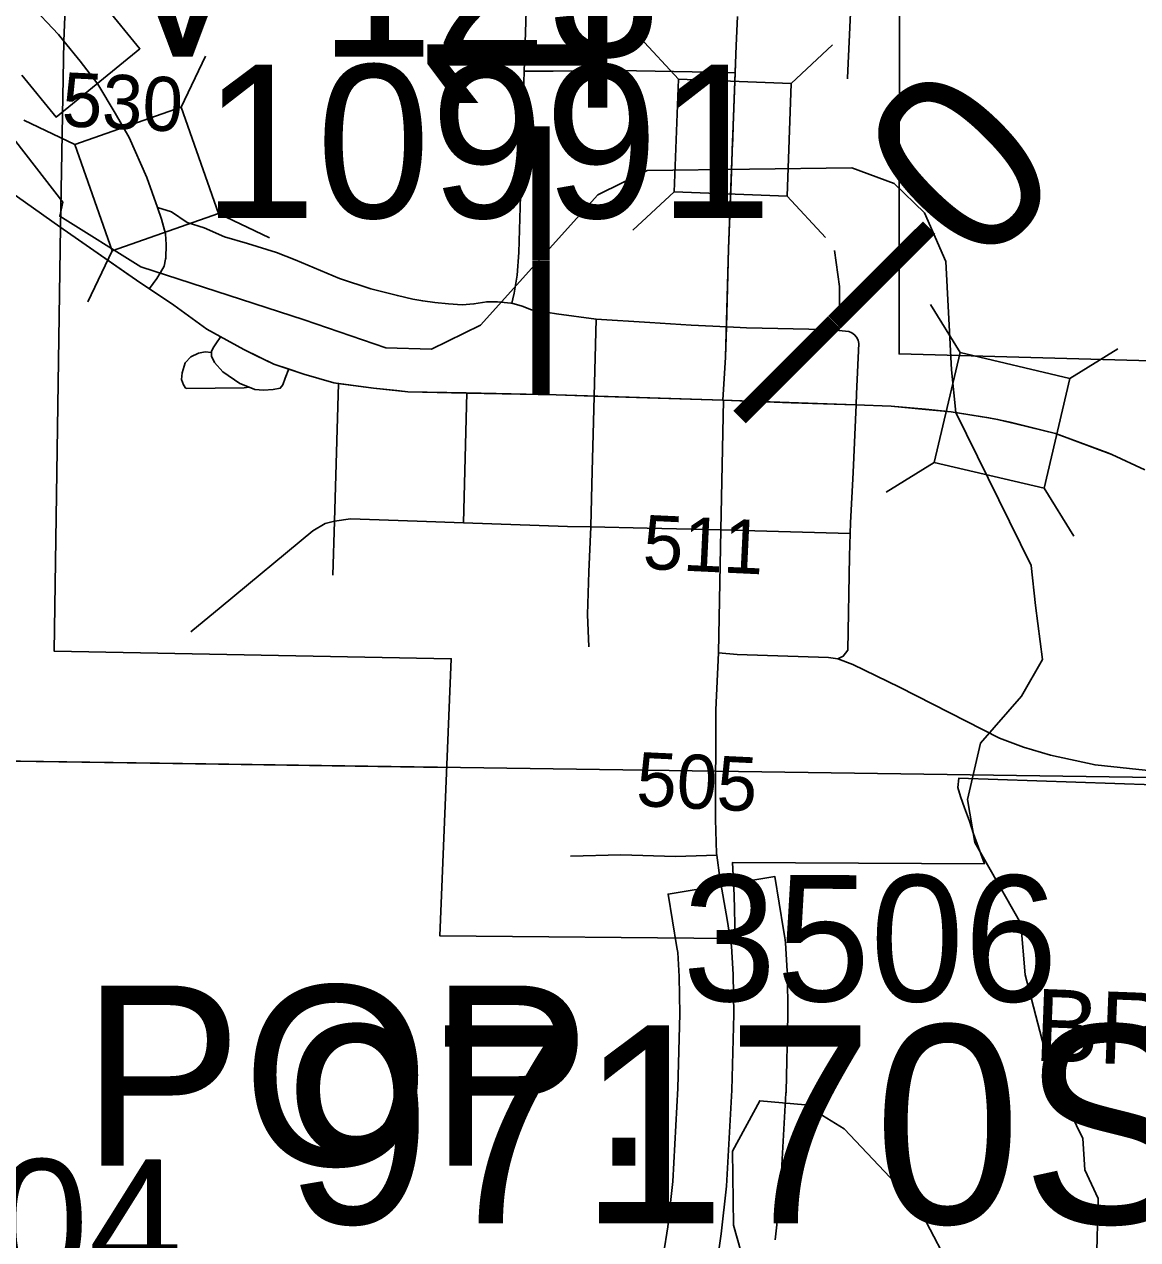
# Model space of a CAD drawing. Extents: x -157.2 to -99.3, y 12.2 to 46.2.
# Drawn here: x -125.008 to -124.391, y 17.094 to 17.769 of the extents above; entities that cross this region are included whole.
import ezdxf

# ---------------------------------------------------------------- set-up
doc = ezdxf.new("R2010")
doc.units = 0
for name, color, linetype in [('tdCoCityStreetMajor', 7, 'Continuous'), ('tdCoCityStreetMinor', 7, 'Continuous'), ('tdCoCorpBndry', 7, 'Continuous'), ('tdCoCorpPopTxt', 7, 'Continuous'), ('tdCoHydroRiver', 7, 'Continuous'), ('tdCoPriCL', 7, 'Continuous'), ('tdCoPriNonDiv', 7, 'Continuous'), ('tdCoPriNonDivCL', 7, 'Continuous'), ('tdCoSecRdNmbr', 7, 'Continuous'), ('tdCoSecRdTxt', 7, 'Continuous'), ('tdCoSecRteBand', 7, 'Continuous'), ('tdCoSecRteCL', 7, 'Continuous'), ('tdCoSectLine', 7, 'Continuous'), ('tdCoSectLinePart', 7, 'Continuous'), ('tdCoStrucNonDivPri', 7, 'Continuous'), ('tdCoStrucPriMaintName', 7, 'Continuous'), ('tdCoStrucSec', 7, 'Continuous'), ('tdCoStrucSecCoName', 7, 'Continuous'), ('tdCoStrucSecFHWANum', 7, 'Continuous'), ('tdCoSurfAsphalt', 7, 'Continuous'), ('tdCoSurfAsphaltUnbanded', 7, 'Continuous'), ('tdCoSurfConcUnbanded', 7, 'Continuous'), ('tdStHwyPriRefPost1', 7, 'Continuous'), ('tdStHwyPriRefPost5', 7, 'Continuous')]:
    doc.layers.add(name, color=color, linetype=linetype)

msp = doc.modelspace()

# ---------------------------------------------------------------- linework, layer by layer
at = {"layer": 'tdCoCityStreetMajor'}
for points in [[(-124.73781, 17.61413), (-124.73724, 17.61665), (-124.73654, 17.61974), (-124.73481, 17.62985), (-124.73383, 17.64243), (-124.73091, 17.74305), (-124.73062, 17.75291), (-124.72889, 17.80544), (-124.7284, 17.81752), (-124.72768, 17.82348)], [(-124.93442, 17.6673), (-124.92653, 17.66483), (-124.9179, 17.65891), (-124.90853, 17.65595), (-124.89718, 17.65102), (-124.88436, 17.64732), (-124.86833, 17.64239), (-124.85797, 17.6382), (-124.83331, 17.62784), (-124.81605, 17.62217), (-124.80125, 17.61847), (-124.79262, 17.6165), (-124.7872, 17.61551), (-124.78054, 17.61452), (-124.77289, 17.61378), (-124.76525, 17.61329), (-124.75884, 17.61378), (-124.75168, 17.61502), (-124.74577, 17.61502), (-124.73837, 17.61428), (-124.73781, 17.61413)], [(-124.73781, 17.61413), (-124.73196, 17.61255), (-124.72678, 17.61058), (-124.71297, 17.60836), (-124.69102, 17.6054)], [(-124.69102, 17.6054), (-124.66126, 17.60357), (-124.63833, 17.60209), (-124.61836, 17.60113)], [(-124.61836, 17.60113), (-124.6075, 17.60061), (-124.56435, 17.59962), (-124.5563, 17.59901), (-124.55267, 17.59874), (-124.55085, 17.59848), (-124.54914, 17.59779)], [(-124.54679, 17.55781), (-124.54651, 17.56397), (-124.54527, 17.59184), (-124.54566, 17.59364), (-124.54646, 17.5953), (-124.54765, 17.59671), (-124.54914, 17.59779)], [(-124.6232, 17.4202), (-124.61284, 17.41921), (-124.56204, 17.41748), (-124.55687, 17.41674)], [(-124.55687, 17.41674), (-124.54862, 17.41364), (-124.52273, 17.40107), (-124.46724, 17.37271), (-124.45393, 17.36778), (-124.43888, 17.36334), (-124.41422, 17.35791), (-124.36737, 17.35298), (-124.32076, 17.35101), (-124.28412, 17.35016), (-124.25182, 17.34906)]]:
    msp.add_lwpolyline(points, dxfattribs=at)
at = {"layer": 'tdCoCityStreetMinor'}
for p, q in [((-124.55158, 17.73871), (-124.55155, 17.73931)), ((-124.69213, 17.56263), (-124.69102, 17.6054)), ((-124.83615, 17.4932), (-124.83398, 17.56968)), ((-124.76462, 17.49232), (-124.76277, 17.56436)), ((-124.83704, 17.46316), (-124.83615, 17.4932))]:
    msp.add_line(p, q, dxfattribs=at)
for points in [[(-124.69196, 17.74327), (-124.69116, 17.77116), (-124.6893, 17.81512)], [(-124.55155, 17.73931), (-124.54907, 17.79141), (-124.54865, 17.80323), (-124.5498, 17.80542), (-124.5522, 17.80793), (-124.55228, 17.80797)], [(-124.73091, 17.74305), (-124.71484, 17.74305), (-124.69196, 17.74327), (-124.67877, 17.74339), (-124.62748, 17.74241), (-124.61349, 17.74213)], [(-124.5563, 17.59901), (-124.55601, 17.60554), (-124.55601, 17.62354), (-124.55872, 17.64352)], [(-124.9186, 17.56688), (-124.92001, 17.56894), (-124.921, 17.5719), (-124.92075, 17.5756), (-124.91903, 17.58103), (-124.91582, 17.58448), (-124.91163, 17.58645), (-124.90793, 17.58719), (-124.90448, 17.58682), (-124.90448, 17.58744), (-124.90349, 17.58941), (-124.90201, 17.59163), (-124.89931, 17.59575)], [(-124.90448, 17.58682), (-124.90448, 17.58472), (-124.90275, 17.58127), (-124.89807, 17.57609), (-124.88869, 17.56968), (-124.88356, 17.56757), (-124.88031, 17.56623), (-124.87562, 17.56598), (-124.8702, 17.56623), (-124.86625, 17.56697), (-124.86477, 17.56894), (-124.86354, 17.57264), (-124.86145, 17.57772)], [(-124.91854, 17.56679), (-124.88623, 17.56722), (-124.88356, 17.56757)], [(-124.6932, 17.52095), (-124.6925, 17.54843), (-124.69213, 17.56263)], [(-124.55687, 17.41674), (-124.55391, 17.41822), (-124.55144, 17.42168), (-124.55045, 17.47371), (-124.55012, 17.48632), (-124.54996, 17.49221), (-124.54848, 17.52032), (-124.54679, 17.55781)], [(-124.694, 17.48998), (-124.69398, 17.49048), (-124.6932, 17.52095)], [(-124.91582, 17.43183), (-124.89905, 17.44564), (-124.84825, 17.48781), (-124.84135, 17.492), (-124.83615, 17.4932)], [(-124.83615, 17.4932), (-124.82734, 17.49453), (-124.7903, 17.49323), (-124.76462, 17.49232), (-124.70694, 17.49027), (-124.694, 17.48998)], [(-124.69511, 17.42344), (-124.69585, 17.44145), (-124.69511, 17.46512), (-124.694, 17.48998)], [(-124.694, 17.48998), (-124.6627, 17.48927), (-124.6218, 17.48833)], [(-124.6218, 17.48833), (-124.60954, 17.48805), (-124.55012, 17.48632)], [(-124.70522, 17.30736), (-124.67735, 17.3081), (-124.64702, 17.30711), (-124.62412, 17.30784)]]:
    msp.add_lwpolyline(points, dxfattribs=at)
at = {"layer": 'tdCoCorpBndry'}
msp.add_lwpolyline([(-124.52275, 17.84746), (-124.52292, 17.58601), (-124.25045, 17.57852), (-124.25222, 17.42414), (-124.25182, 17.34906), (-124.25178, 17.34243), (-124.48975, 17.35057), (-124.4904, 17.34545), (-124.48876, 17.34031), (-124.48657, 17.33403), (-124.48383, 17.32662), (-124.48165, 17.31976), (-124.47558, 17.3031), (-124.6153, 17.3038), (-124.61451, 17.28554), (-124.61388, 17.26151), (-124.61659, 17.26153), (-124.77767, 17.26301), (-124.77138, 17.41687), (-124.99177, 17.42115), (-124.98825, 17.65652), (-124.98636, 17.75971), (-124.98256, 17.85136)], dxfattribs=at)
at = {"layer": 'tdCoHydroRiver'}
for points in [[(-125.02333, 17.71711), (-124.9868, 17.67029), (-124.9886, 17.66245), (-124.94364, 17.63433), (-124.85295, 17.60489), (-124.80763, 17.58938), (-124.7824, 17.58866), (-124.75519, 17.60208), (-124.68998, 17.67439), (-124.66277, 17.68781), (-124.54909, 17.68928), (-124.52566, 17.68071), (-124.50877, 17.66445), (-124.49693, 17.63728), (-124.49392, 17.57721), (-124.49144, 17.55347), (-124.44969, 17.46862), (-124.44717, 17.44646), (-124.4433, 17.41636), (-124.45493, 17.39617), (-124.47777, 17.37), (-124.48499, 17.33864), (-124.48094, 17.31485), (-124.4554, 17.26993), (-124.45306, 17.24145), (-124.43883, 17.18738), (-124.42095, 17.15057), (-124.41987, 17.13317), (-124.41244, 17.11718), (-124.41348, 17.08091)], [(-124.49107, 17.07209), (-124.51201, 17.11215), (-124.55337, 17.15595), (-124.57508, 17.1692), (-124.60027, 17.1715), (-124.61527, 17.14352), (-124.61488, 17.10248), (-124.60627, 17.07225)]]:
    msp.add_lwpolyline(points, dxfattribs=at)
at = {"layer": 'tdCoPriCL'}
for points in [[(-124.62071, 17.56029), (-124.61923, 17.58421), (-124.61874, 17.60113), (-124.6175, 17.64438), (-124.6163, 17.67662), (-124.6155, 17.69824), (-124.61546, 17.69933), (-124.61523, 17.70548), (-124.61496, 17.71289), (-124.61387, 17.74213), (-124.61331, 17.75733), (-124.61257, 17.77335)], [(-125.07371, 17.71694), (-124.98863, 17.65652), (-124.95145, 17.63073), (-124.94597, 17.62693), (-124.9391, 17.62238), (-124.93269, 17.61814), (-124.92532, 17.6131), (-124.90701, 17.59981), (-124.89968, 17.59575), (-124.88654, 17.58846), (-124.87983, 17.5852), (-124.86977, 17.58032), (-124.86183, 17.57772), (-124.85325, 17.5749), (-124.83648, 17.56997), (-124.83436, 17.56968), (-124.81453, 17.56701), (-124.80162, 17.56566), (-124.79554, 17.56503), (-124.76315, 17.56435), (-124.71317, 17.56331), (-124.69251, 17.56263), (-124.62071, 17.56029)], [(-124.62071, 17.56029), (-124.60118, 17.55962), (-124.58283, 17.55899), (-124.54716, 17.55781), (-124.52723, 17.55714), (-124.50826, 17.55519), (-124.49394, 17.55394), (-124.47339, 17.55058), (-124.46829, 17.54974), (-124.46134, 17.54811), (-124.43623, 17.54185), (-124.40716, 17.53109), (-124.40492, 17.53026), (-124.38667, 17.52163)]]:
    msp.add_lwpolyline(points, dxfattribs=at)
at = {"layer": 'tdCoPriNonDiv'}
for points in [[(-124.61257, 17.77335), (-124.61331, 17.75733), (-124.61387, 17.74213), (-124.61496, 17.71289), (-124.61523, 17.70548), (-124.61546, 17.69933), (-124.6155, 17.69824), (-124.6163, 17.67662), (-124.6175, 17.64438), (-124.61874, 17.60113), (-124.61923, 17.58421), (-124.62071, 17.56029), (-124.62071, 17.56029), (-124.61923, 17.58421), (-124.6175, 17.64438), (-124.6155, 17.69824), (-124.61496, 17.71289), (-124.61331, 17.75733), (-124.61257, 17.77336)], [(-125.07371, 17.71694), (-124.98863, 17.65652), (-124.94597, 17.62693), (-124.93269, 17.61814), (-124.92532, 17.6131), (-124.90701, 17.59981), (-124.89968, 17.59575), (-124.88654, 17.58846), (-124.86977, 17.58032), (-124.85325, 17.5749), (-124.83648, 17.56997), (-124.81453, 17.56701), (-124.79554, 17.56503), (-124.71317, 17.56331), (-124.62071, 17.56029), (-124.58283, 17.55899), (-124.54716, 17.55781), (-124.52723, 17.55714), (-124.49941, 17.55446), (-124.49394, 17.55394), (-124.47339, 17.55058), (-124.46829, 17.54974), (-124.46134, 17.54811), (-124.43623, 17.54185), (-124.40492, 17.53026), (-124.38667, 17.52163)]]:
    msp.add_lwpolyline(points, dxfattribs=at)
at = {"layer": 'tdCoPriNonDivCL'}
for points in [[(-124.62071, 17.56029), (-124.61923, 17.58421), (-124.61874, 17.60113), (-124.6175, 17.64438), (-124.6163, 17.67662), (-124.6155, 17.69824), (-124.61546, 17.69933), (-124.61496, 17.71273), (-124.61387, 17.74213), (-124.61331, 17.75733), (-124.61257, 17.77336)], [(-124.62071, 17.56029), (-124.61923, 17.58421), (-124.61874, 17.60113), (-124.6175, 17.64438), (-124.6163, 17.67662), (-124.6155, 17.69824), (-124.61546, 17.69933), (-124.61496, 17.71273), (-124.61387, 17.74213), (-124.61331, 17.75733), (-124.61257, 17.77336)], [(-125.07371, 17.71694), (-124.98863, 17.65653), (-124.94597, 17.62693), (-124.9391, 17.62238), (-124.92772, 17.61485), (-124.92532, 17.6131), (-124.90701, 17.59981), (-124.89968, 17.59575), (-124.88654, 17.58846), (-124.87983, 17.5852), (-124.86977, 17.58032), (-124.86183, 17.57772), (-124.85325, 17.5749), (-124.83648, 17.56997), (-124.83436, 17.56968), (-124.83436, 17.56968), (-124.81453, 17.56701), (-124.79554, 17.56503), (-124.76315, 17.56436), (-124.71317, 17.56331), (-124.69251, 17.56263), (-124.62071, 17.56029)], [(-125.07371, 17.71694), (-124.98863, 17.65653), (-124.94597, 17.62693), (-124.9391, 17.62238), (-124.92772, 17.61485), (-124.92532, 17.6131), (-124.90701, 17.59981), (-124.89968, 17.59575), (-124.88654, 17.58846), (-124.87983, 17.5852), (-124.86977, 17.58032), (-124.86183, 17.57772), (-124.85325, 17.5749), (-124.83648, 17.56997), (-124.83436, 17.56968), (-124.83436, 17.56968), (-124.81453, 17.56701), (-124.79554, 17.56503), (-124.76315, 17.56436), (-124.71317, 17.56331), (-124.69251, 17.56263), (-124.62071, 17.56029)], [(-124.62071, 17.56029), (-124.54716, 17.55781), (-124.52723, 17.55714), (-124.50825, 17.55531), (-124.49394, 17.55394), (-124.47321, 17.55055), (-124.46829, 17.54974), (-124.46136, 17.54804), (-124.45823, 17.54727), (-124.43623, 17.54185), (-124.40716, 17.53109), (-124.40492, 17.53026), (-124.38667, 17.52163)], [(-124.62071, 17.56029), (-124.62071, 17.56029), (-124.54716, 17.55781), (-124.52723, 17.55714), (-124.50825, 17.55531), (-124.49394, 17.55394), (-124.47321, 17.55055), (-124.46829, 17.54974), (-124.46136, 17.54804), (-124.45823, 17.54727), (-124.43623, 17.54185), (-124.40716, 17.53109), (-124.40492, 17.53026), (-124.38667, 17.52163)]]:
    msp.add_lwpolyline(points, dxfattribs=at)
at = {"layer": 'tdCoSecRteBand'}
for points in [[(-124.96312, 17.77868), (-124.94414, 17.75545), (-124.99062, 17.7175), (-125.00959, 17.74073)], [(-124.65358, 17.08632), (-124.65131, 17.10161), (-124.6485, 17.12662), (-124.64562, 17.17857), (-124.64465, 17.21974), (-124.64489, 17.2404), (-124.64573, 17.25387), (-124.64618, 17.2566), (-124.65112, 17.28619), (-124.59193, 17.29605), (-124.587, 17.26646), (-124.58629, 17.26222), (-124.58604, 17.2607), (-124.58594, 17.25916), (-124.58496, 17.24337), (-124.58491, 17.24261), (-124.5849, 17.24184), (-124.58465, 17.21989), (-124.58465, 17.21937), (-124.58466, 17.21885), (-124.58565, 17.17668), (-124.58566, 17.1762), (-124.58568, 17.17572), (-124.58864, 17.12245), (-124.58869, 17.12161), (-124.58878, 17.12077), (-124.59174, 17.09439)]]:
    msp.add_lwpolyline(points, dxfattribs=at)
at = {"layer": 'tdCoSecRteCL'}
for points in [[(-124.93872, 17.62238), (-124.93467, 17.62784), (-124.93267, 17.63133), (-124.93072, 17.63474), (-124.92986, 17.63861), (-124.92973, 17.63918), (-124.92949, 17.64683), (-124.92998, 17.65275), (-124.9322, 17.66089), (-124.93442, 17.6673), (-124.94029, 17.68399), (-124.95016, 17.70618), (-124.9578, 17.71975), (-124.96742, 17.73578), (-124.97728, 17.7486), (-124.98636, 17.75971), (-124.98937, 17.7634), (-124.99581, 17.77017), (-124.99899, 17.77351), (-125.01008, 17.78485), (-125.01694, 17.79002)], [(-124.62427, 17.07948), (-124.62156, 17.09773), (-124.6186, 17.12412), (-124.61564, 17.17738), (-124.61465, 17.21955), (-124.6149, 17.2415), (-124.61588, 17.25728), (-124.61659, 17.26153), (-124.61835, 17.27208), (-124.6223, 17.29526), (-124.62412, 17.30784), (-124.62427, 17.30883), (-124.62476, 17.32757), (-124.62451, 17.38848), (-124.6232, 17.4202), (-124.6218, 17.48833), (-124.62033, 17.56029)]]:
    msp.add_lwpolyline(points, dxfattribs=at)
at = {"layer": 'tdCoSectLine'}
msp.add_lwpolyline([(-125.24196, 17.36331), (-124.2522, 17.34906)], dxfattribs=at)
at = {"layer": 'tdCoSectLinePart'}
msp.add_lwpolyline([(-125.24196, 17.36331), (-124.77422, 17.35658)], dxfattribs=at)
at = {"layer": 'tdCoStrucNonDivPri'}
for p, q in [((-124.64533, 17.73855), (-124.66662, 17.76149)), ((-124.58277, 17.73623), (-124.55983, 17.75752)), ((-124.64765, 17.67599), (-124.67059, 17.65469)), ((-124.58509, 17.67367), (-124.5638, 17.65073)), ((-124.48906, 17.58679), (-124.50553, 17.6134)), ((-124.42812, 17.57244), (-124.40151, 17.58892)), ((-124.5034, 17.52585), (-124.53001, 17.50938)), ((-124.44246, 17.51151), (-124.42599, 17.48489))]:
    msp.add_line(p, q, dxfattribs=at)
for points in [[(-124.64765, 17.67599), (-124.64533, 17.73855), (-124.58277, 17.73623), (-124.58509, 17.67367)], [(-124.48906, 17.58679), (-124.42812, 17.57244), (-124.44246, 17.51151), (-124.5034, 17.52585)]]:
    msp.add_lwpolyline(points, close=True, dxfattribs=at)
at = {"layer": 'tdCoStrucSec'}
for p, q in [((-124.64533, 17.73855), (-124.66662, 17.76149)), ((-124.58277, 17.73623), (-124.55983, 17.75752)), ((-124.92124, 17.72307), (-124.90771, 17.7513)), ((-124.98029, 17.7023), (-125.00852, 17.71583)), ((-124.64765, 17.67599), (-124.67059, 17.65469)), ((-124.58509, 17.67367), (-124.5638, 17.65073)), ((-124.90047, 17.66402), (-124.87224, 17.65049)), ((-124.95952, 17.64325), (-124.97305, 17.61502)), ((-124.48906, 17.58679), (-124.50553, 17.6134)), ((-124.42812, 17.57244), (-124.40151, 17.58892)), ((-124.5034, 17.52585), (-124.53001, 17.50938)), ((-124.44246, 17.51151), (-124.42599, 17.48489))]:
    msp.add_line(p, q, dxfattribs=at)
for points in [[(-124.64765, 17.67599), (-124.64533, 17.73855), (-124.58277, 17.73623), (-124.58509, 17.67367)], [(-124.95952, 17.64325), (-124.98029, 17.7023), (-124.92124, 17.72307), (-124.90047, 17.66402)], [(-124.48906, 17.58679), (-124.42812, 17.57244), (-124.44246, 17.51151), (-124.5034, 17.52585)]]:
    msp.add_lwpolyline(points, close=True, dxfattribs=at)
at = {"layer": 'tdCoSurfAsphalt'}
for points in [[(-124.98636, 17.75971), (-124.98937, 17.7634), (-124.99581, 17.77017), (-124.99899, 17.77351), (-125.01008, 17.78485), (-125.01694, 17.79002), (-125.01694, 17.79002)], [(-125.02335, 16.60224), (-124.98562, 16.63898), (-124.93926, 16.68633), (-124.83273, 16.79287), (-124.76614, 16.85799), (-124.75455, 16.86931), (-124.71428, 16.91401), (-124.70294, 16.9288), (-124.69061, 16.94656), (-124.68271, 16.95988), (-124.67507, 16.97369), (-124.6657, 16.98898), (-124.64572, 17.02671), (-124.63315, 17.05285), (-124.62871, 17.06567), (-124.62427, 17.07948), (-124.62156, 17.09773), (-124.6186, 17.12412), (-124.61564, 17.17738), (-124.61465, 17.21955), (-124.6149, 17.2415), (-124.61588, 17.25728), (-124.61659, 17.26153)]]:
    msp.add_lwpolyline(points, dxfattribs=at)
at = {"layer": 'tdCoSurfAsphaltUnbanded'}
for points in [[(-124.6232, 17.4202), (-124.6218, 17.48833), (-124.62033, 17.56029)], [(-124.61659, 17.26153), (-124.61835, 17.27208), (-124.6223, 17.29526), (-124.62412, 17.30784), (-124.62427, 17.30883), (-124.62476, 17.32757), (-124.62451, 17.38848), (-124.6232, 17.4202)]]:
    msp.add_lwpolyline(points, dxfattribs=at)
at = {"layer": 'tdCoSurfConcUnbanded'}
msp.add_lwpolyline([(-124.93872, 17.62238), (-124.93467, 17.62784), (-124.93267, 17.63133), (-124.93072, 17.63474), (-124.92986, 17.63861), (-124.92973, 17.63918), (-124.92949, 17.64683), (-124.92998, 17.65275), (-124.9322, 17.66089), (-124.93442, 17.6673), (-124.94029, 17.68399), (-124.95016, 17.70618), (-124.9578, 17.71975), (-124.96742, 17.73578), (-124.97728, 17.7486), (-124.98636, 17.75971)], dxfattribs=at)

# ---------------------------------------------------------------- texts
at = {"layer": 'tdCoCorpPopTxt'}
msp.add_text('POP.', height=0.1, dxfattribs=at).set_placement((-124.97654, 17.13546))
at = {"layer": 'tdCoSecRdNmbr'}
for s, height, rotation, p in [('530', 0.03, 357.28889, (-124.98785, 17.71249)), ('511', 0.03, 357.28889, (-124.66552, 17.46683)), ('505', 0.03, 357.28889, (-124.66917, 17.3352)), ('3506', 0.07, 359.90547, (-124.64313, 17.22688)), ('3504', 0.07, 359.90513, (-125.1289, 17.06923))]:
    msp.add_text(s, height=height, rotation=rotation, dxfattribs=at).set_placement(p)
at = {"layer": 'tdCoSecRdTxt'}
msp.add_text('BRIDGE', height=0.04, rotation=357.80804, dxfattribs=at).set_placement((-124.44836, 17.19374))
at = {"layer": 'tdCoStrucPriMaintName'}
msp.add_text('97170S141', height=0.11, dxfattribs=at).set_placement((-124.86422, 17.1034))
at = {"layer": 'tdCoStrucSecCoName'}
msp.add_text('V-123', height=0.085, dxfattribs=at).set_placement((-124.95827, 17.75105))
at = {"layer": 'tdCoStrucSecFHWANum'}
msp.add_text('10991', height=0.085, dxfattribs=at).set_placement((-124.9094, 17.66157))
at = {"layer": 'tdStHwyPriRefPost1'}
for s, rotation, p in [('‒‒16', 90, (-124.6847, 17.56376)), ('‒‒0', 45, (-124.58535, 17.52493))]:
    msp.add_text(s, height=0.1, rotation=rotation, dxfattribs=at).set_placement(p)
at = {"layer": 'tdStHwyPriRefPost5'}
msp.add_text('‒‒0', height=0.1, rotation=45, dxfattribs=at).set_placement((-124.58535, 17.52493))

doc.saveas('drawing.dxf')
